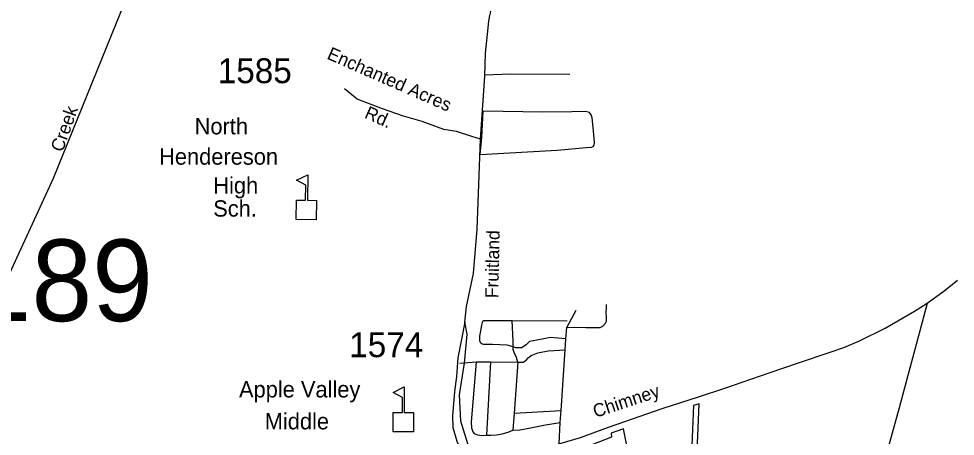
# Model space of a CAD drawing. Extents: x 884530 to 1028605, y 526725 to 653634.
# Drawn here: x 978298 to 983003, y 603432 to 605531 of the extents above; entities that cross this region are included whole.
import ezdxf

# ---------------------------------------------------------------- set-up
doc = ezdxf.new("R2010")
doc.units = 0
for name, color, linetype in [('Exist Boundary Political City Limit New', 7, 'Continuous'), ('Exist Cultural Educational Facility Elementary CELL', 7, 'Continuous'), ('Exist Cultural Educational Facility High Label', 7, 'Continuous'), ('Exist Hydrographic Creek Single Shore', 7, 'Continuous'), ('Exist Hydrographic Creek Single Shore Label', 7, 'Continuous'), ('Exist Road Non-System Type 51', 7, 'Continuous'), ('Exist Road Primary US Attributed', 7, 'Continuous'), ('Exist Road Primary US Label', 7, 'Continuous'), ('Exist Road Secondary Structure Culvert Number Label', 7, 'Continuous'), ('Exist Road Secondary Type 41 Attributed', 7, 'Continuous'), ('Exist Road Secondary Type 51 Attributed', 7, 'Continuous'), ('Exist Road Secondary Type 51 Label', 7, 'Continuous'), ('Exist Road Secondary Type 51 Number Label', 7, 'Continuous'), ('Map Preparation Boundary City Limit Buffer Line', 7, 'Continuous')]:
    doc.layers.add(name, color=color, linetype=linetype)

msp = doc.modelspace()

# ---------------------------------------------------------------- linework, layer by layer
at = {"layer": 'Exist Boundary Political City Limit New'}
msp.add_lwpolyline([(981892.2, 603271.9), (981703.1, 603277.1), (981716.2, 603595.6), (981687.9, 603586.2), (981674.4, 603264.1), (981415.1, 603071.8), (981336.3, 603469.6), (981274.4, 603447.4), (981275.4, 603427.6), (981138.6, 603373.9), (980841.9, 603280.9), (980825.1, 602666), (980650.4, 602672.4), (980640.5, 602843.1), (980619.8, 603200.8), (980610.4, 603196.4), (980490.1, 603141.3), (980407.3, 603103.4), (980369.8, 603060.1), (980363.3, 603052.6), (980359.1, 603049.1)], dxfattribs=at)
at = {"layer": 'Exist Cultural Educational Facility Elementary CELL'}
for points in [[(979691, 604521.4), (979692.6, 604619.4), (979738.7, 604618.6), (979740, 604693.6), (979693.3, 604718.7), (979750.5, 604746.9), (979748.3, 604618.4), (979794.3, 604617.6), (979792.6, 604519.7)], [(980179.3, 603454.1), (980179.3, 603552), (980225.3, 603552), (980225.3, 603627.1), (980178.3, 603651.3), (980234.9, 603680.5), (980234.9, 603552), (980281, 603552), (980281, 603454.1)]]:
    msp.add_lwpolyline(points, close=True, dxfattribs=at)
at = {"layer": 'Exist Hydrographic Creek Single Shore'}
msp.add_lwpolyline([(977792, 602684.2), (977759.4, 602795.8), (977851.2, 603086.2), (977818.9, 603312.2), (978473.1, 604730), (978908.1, 605805.6), (978997.9, 605987.6), (979008.8, 606059.5)], dxfattribs=at)
at = {"layer": 'Exist Road Non-System Type 51'}
for p, q in [((980624.3, 604933.8), (980631.2, 605065.7)), ((980615.5, 604848.2), (980624.3, 604933.8)), ((981050.7, 603978.3), (981098.7, 604065.2)), ((980777.1, 604014), (981052.4, 604012.3)), ((981046.6, 603922.4), (981050.7, 603978.3)), ((981043.3, 603866.2), (981046.6, 603922.4)), ((981023.3, 603561.8), (981043.3, 603866.2)), ((980513.4, 603799.8), (980595.7, 603805.9)), ((980595.7, 603805.9), (980667.8, 603805.7)), ((980667.8, 603805.7), (980647, 603437.1)), ((980667.8, 603805.7), (980804.6, 603805.2)), ((980804.6, 603805.2), (980786.7, 603547.8)), ((980786.7, 603547.8), (981023.3, 603561.8)), ((981018.1, 603501.6), (981023.3, 603561.8)), ((980786.7, 603547.8), (980780.4, 603462.7)), ((981012.3, 603393.6), (981018.1, 603501.6))]:
    msp.add_line(p, q, dxfattribs=at)
for points in [[(980637.1, 605247.9), (980768.9, 605253.1), (981066.2, 605251.8)], [(980615.5, 604848.2), (981002.3, 604869.8), (981148.4, 604882.7), (981175.7, 604885), (981182.9, 604888.6), (981188.4, 604894.7), (981190.8, 604909.5), (981184.4, 604983.3), (981179.3, 605033.2), (981174.2, 605048.4), (981164.9, 605059.2), (981145.3, 605063.6), (981077.3, 605062.9), (980930.4, 605061.6), (980631.2, 605065.7)], [(981050.7, 603978.3), (981090, 603980.1), (981146.5, 603979.2), (981197.7, 603979.2), (981219.2, 603978.3), (981232.7, 603985.5), (981246.2, 603999.9), (981251, 604010.1), (981251, 604027.6), (981248.3, 604057.4), (981250.1, 604077.5), (981250.1, 604095.1)], [(982861.3, 604099.1), (982721.7, 603575.5), (982585.4, 603084.3), (982511.2, 602809.6), (982374.9, 602306.3), (982326.7, 602135.8), (982284.6, 601943.3), (982285, 601933.3), (982280.6, 601883.2), (982280.6, 601831), (982292.7, 601789), (982318.7, 601698.7), (982357.1, 601637.7), (982405.1, 601610.2), (982533.2, 601520), (982598.6, 601497.2)], [(980781, 603881), (980752.2, 603890.6), (980678.4, 603893.9), (980632.3, 603893.6), (980626.6, 603895.6), (980619.8, 603899.8), (980615.8, 603906.4), (980615, 603912.3), (980615, 603935.4), (980619.3, 603961.4), (980623.7, 603990.3), (980629.1, 604010.8), (980634.7, 604014.5), (980777.1, 604014)], [(980781, 603881), (980781, 603910.6), (980777.1, 604014)], [(981046.6, 603922.4), (980968.8, 603928.2), (980944.2, 603923.9), (980900.9, 603915.2), (980863.4, 603908), (980847.5, 603892.1), (980823, 603876.2), (980795.5, 603876.2), (980781, 603881)], [(980804.6, 603805.2), (980800.9, 603821.7), (980797.9, 603830.5), (980794.3, 603838.6), (980786.2, 603852.5), (980782.5, 603868.7), (980781, 603881)], [(980804.6, 603805.2), (980831.8, 603805.2), (980839.8, 603808.8), (980848.8, 603815.9), (980857.7, 603825.8), (980872.1, 603837.5), (980906.1, 603851.9), (980958.2, 603860.9), (981043.3, 603866.2)], [(980595.7, 603805.9), (980570.9, 603502.8), (980573.2, 603474.1), (980579.2, 603453.8), (980585.9, 603445.5), (980603, 603438.3), (980626.3, 603436.5), (980647, 603437.1)], [(980647, 603437.1), (980669.5, 603437.6), (980697.8, 603438.4), (980727.1, 603443.6), (980755.8, 603452.5), (980780.4, 603462.7)], [(980780.4, 603462.7), (980815.2, 603463.9), (980843.3, 603469.9), (980944.5, 603489.7), (981018.1, 603501.6)]]:
    msp.add_lwpolyline(points, dxfattribs=at)
at = {"layer": 'Exist Road Primary US Attributed'}
msp.add_lwpolyline([(980331.3, 603141.2), (980423.9, 603187.5), (980568.9, 603249.5), (980596.3, 603257.9), (980619.4, 603270.5), (980686.7, 603291.6), (980796, 603325.2), (981023.1, 603396.8), (981119.8, 603426.2), (981260.7, 603477.7), (981536.1, 603573.5), (981712.7, 603630.2), (981845.2, 603674.4), (982068, 603751.2), (982215.2, 603801.7), (982375, 603854.3), (982442.3, 603877.4), (982522.2, 603912.1), (982650.4, 603975.2), (982797.6, 604061.5), (982856.5, 604097.2), (982945.2, 604161.1), (983014.1, 604215.8)], dxfattribs=at)
at = {"layer": 'Exist Road Secondary Type 41 Attributed'}
msp.add_lwpolyline([(980618.2, 604926.1), (980573.5, 604938.7), (980496.3, 604963.4), (980433.8, 604974.7), (980324.7, 605013.9), (980231.5, 605040.9), (980124.9, 605077.7), (979998.6, 605125.6), (979933.7, 605178.3)], dxfattribs=at)
at = {"layer": 'Exist Road Secondary Type 51 Attributed'}
for points in [[(980618.2, 604926.1), (980631.7, 605120.5), (980638.9, 605241.9), (980642.5, 605356.9), (980652.3, 605453.8), (980659.5, 605517.8), (980664.8, 605546.2), (980678.1, 605600.9), (980687.4, 605629.2), (980696.6, 605651.7), (980720.5, 605703.4)], [(980539.5, 604005.7), (980547.9, 604083.6), (980582.7, 604249.9), (980601.1, 604473.2), (980618.2, 604926.1)], [(980539.5, 604005.7), (980503.7, 603826.9), (980497.4, 603732.3), (980486.9, 603656.5), (980476.4, 603534.5), (980478.5, 603475.6), (980499.5, 603407.3), (980543.7, 603314.7), (980568.9, 603249.5)], [(980619.4, 603270.5), (980560.5, 603371.5), (980518.5, 603508.2), (980512.2, 603640.8), (980537.4, 603799.6), (980550, 603944.7), (980539.5, 604005.7)]]:
    msp.add_lwpolyline(points, dxfattribs=at)
at = {"layer": 'Map Preparation Boundary City Limit Buffer Line'}
msp.add_lwpolyline([(981892.2, 603271.9), (981703.1, 603277.1), (981716.2, 603595.6), (981687.9, 603586.2), (981674.4, 603264.1), (981415.1, 603071.8), (981336.3, 603469.6), (981274.4, 603447.4), (981275.4, 603427.6), (981138.6, 603373.9), (980841.9, 603280.9), (980825.1, 602666), (980650.4, 602672.4), (980640.5, 602843.1), (980619.8, 603200.8), (980610.4, 603196.4), (980490.1, 603141.3), (980407.3, 603103.4), (980369.8, 603060.1), (980363.3, 603052.6), (980359.1, 603049.1)], dxfattribs=at)

# ---------------------------------------------------------------- texts
at = {"layer": 'Exist Cultural Educational Facility High Label'}
for s, height, p in [('North', 82.02, (979181.4, 604949.5)), ('Hendereson', 82.02, (979002.9, 604797.1)), ('High', 82.02, (979275.1, 604652.2)), ('Sch.', 82.02, (979274.7, 604536)), ('Apple Valley', 82.021, (979404.3, 603626.9)), ('Middle', 82.02, (979533.5, 603466.6))]:
    msp.add_text(s, height=height, dxfattribs=at).set_placement(p)
at = {"layer": 'Exist Hydrographic Creek Single Shore Label'}
msp.add_text('Creek', height=65.62, rotation=70.3857, dxfattribs=at).set_placement((978517.7, 604856.7))
msp.add_text('Creek', height=65.62, rotation=70.3857, dxfattribs=at).set_placement((978517.7, 604856.7))
at = {"layer": 'Exist Road Primary US Label'}
msp.add_text('Chimney', height=65.62, rotation=18.2547, dxfattribs=at).set_placement((981195.3, 603524.2))
at = {"layer": 'Exist Road Secondary Structure Culvert Number Label'}
msp.add_text('C189', height=410.1, dxfattribs=at).set_placement((977660.6, 604010.8))
at = {"layer": 'Exist Road Secondary Type 51 Label'}
for s, height, rotation, p in [('Enchanted Acres', 65.617, 336.3007, (979841.6, 605331.1)), ('Rd.', 65.62, 335.8411, (980029.9, 605034.5)), ('Fruitland', 65.62, 88.6982, (980706.6, 604125.5))]:
    msp.add_text(s, height=height, rotation=rotation, dxfattribs=at).set_placement(p)
at = {"layer": 'Exist Road Secondary Type 51 Number Label'}
for s, p in [('1585', (979297.6, 605206.8)), ('1574', (979958.2, 603829.5))]:
    msp.add_text(s, height=125, dxfattribs=at).set_placement(p)

doc.saveas('drawing.dxf')
